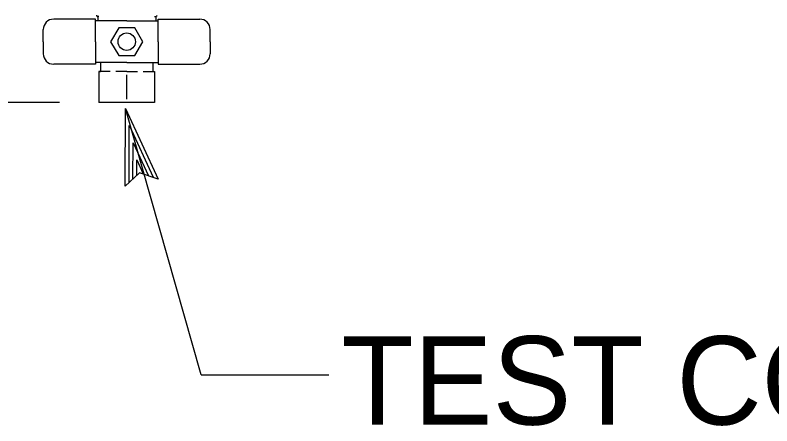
# Model space of a CAD drawing. Extents: x 6710407 to 6714861, y 1868090 to 1871317.
# Drawn here: x 6713814.3 to 6713874.2, y 1870009.2 to 1870041.7 of the extents above; entities that cross this region are included whole.
import ezdxf

# ---------------------------------------------------------------- set-up
doc = ezdxf.new("R2010")
doc.units = 0
doc.layers.add('Nongeo Data(60)', color=7, linetype='Continuous')

msp = doc.modelspace()

# ---------------------------------------------------------------- linework, layer by layer
at = {"layer": 'Nongeo Data(60)'}
for p, q in [((6713820.656, 1870041.368), (6713817.352, 1870041.368)), ((6713820.656, 1870039.584), (6713820.656, 1870041.368)), ((6713820.931, 1870041.588), (6713820.799, 1870041.588)), ((6713820.835, 1870041.513), (6713820.835, 1870041.236)), ((6713825.336, 1870041.588), (6713825.468, 1870041.588)), ((6713825.432, 1870041.513), (6713825.432, 1870041.236)), ((6713825.536, 1870041.588), (6713825.536, 1870041.588)), ((6713825.612, 1870041.368), (6713828.915, 1870041.368)), ((6713825.612, 1870039.584), (6713825.612, 1870041.368)), ((6713823.134, 1870041.236), (6713820.656, 1870041.236)), ((6713823.134, 1870041.236), (6713825.612, 1870041.236)), ((6713816.526, 1870039.584), (6713816.526, 1870040.542)), ((6713829.741, 1870039.584), (6713829.741, 1870040.542)), ((6713816.526, 1870039.584), (6713816.526, 1870038.626)), ((6713820.656, 1870039.584), (6713820.656, 1870037.8)), ((6713825.612, 1870039.584), (6713825.612, 1870037.8)), ((6713829.741, 1870039.584), (6713829.741, 1870038.626)), ((6713820.656, 1870037.8), (6713817.352, 1870037.8)), ((6713823.134, 1870037.932), (6713820.656, 1870037.932)), ((6713821.069, 1870037.913), (6713821.069, 1870037.282)), ((6713823.134, 1870037.932), (6713825.612, 1870037.932)), ((6713825.199, 1870037.913), (6713825.199, 1870037.282)), ((6713825.612, 1870037.8), (6713828.915, 1870037.8)), ((6713821.832, 1870037.213), (6713820.931, 1870037.213)), ((6713820.931, 1870037.213), (6713820.931, 1870034.779)), ((6713823.134, 1870037.213), (6713822.282, 1870037.213)), ((6713823.134, 1870037.213), (6713823.986, 1870037.213)), ((6713824.435, 1870037.213), (6713825.336, 1870037.213)), ((6713825.336, 1870037.213), (6713825.336, 1870034.779)), ((6713823.134, 1870035.035), (6713823.134, 1870036.957)), ((6713817.808, 1870034.779), (6713796.39, 1870034.779)), ((6713823.134, 1870034.779), (6713820.931, 1870034.779)), ((6713825.336, 1870034.779), (6713823.134, 1870034.779)), ((6713823.02, 1870028.136), (6713823.043, 1870034.283)), ((6713829.017, 1870013.221), (6713823.043, 1870034.283)), ((6713823.043, 1870034.283), (6713823.043, 1870034.283)), ((6713823.043, 1870034.283), (6713825.628, 1870028.707)), ((6713823.321, 1870028.423), (6713823.338, 1870032.935)), ((6713823.345, 1870032.925), (6713825.227, 1870028.86)), ((6713823.622, 1870028.729), (6713823.633, 1870031.584)), ((6713823.633, 1870031.584), (6713824.85, 1870028.959)), ((6713823.923, 1870028.975), (6713823.928, 1870030.235)), ((6713823.928, 1870030.235), (6713824.449, 1870029.111)), ((6713824.157, 1870029.204), (6713823.02, 1870028.136)), ((6713825.628, 1870028.708), (6713824.157, 1870029.204)), ((6713825.628, 1870028.708), (6713825.628, 1870028.708)), ((6713823.02, 1870028.136), (6713823.02, 1870028.136)), ((6713829.017, 1870013.221), (6713839.13, 1870013.221))]:
    msp.add_line(p, q, dxfattribs=at)
msp.add_lwpolyline([(6713822.498, 1870040.685), (6713821.862, 1870039.584), (6713822.498, 1870038.483), (6713823.77, 1870038.483), (6713824.405, 1870039.584), (6713823.77, 1870040.685)], close=True, dxfattribs=at)
msp.add_circle((6713823.134, 1870039.584), 0.688, dxfattribs=at)
for centre, radius, start, end in [((6713817.352, 1870040.542), 0.826, 90, 180), ((6713820.827, 1870041.684), 0.0961, 180, 242.72039), ((6713820.739, 1870041.513), 0.0961, 0, 62.72039), ((6713825.528, 1870041.513), 0.0961, 117.27961, 180), ((6713825.44, 1870041.684), 0.0961, 297.27961, 0), ((6713828.915, 1870040.542), 0.826, 0, 90), ((6713817.352, 1870038.626), 0.826, 180, 270), ((6713828.915, 1870038.626), 0.826, 270, 0), ((6713825.267, 1870037.913), 0.0689, 164.17334, 180), ((6713821, 1870037.282), 0.0689, 270, 0), ((6713825.267, 1870037.282), 0.0689, 180, 270)]:
    msp.add_arc(centre, radius, start, end, dxfattribs=at)

# ---------------------------------------------------------------- texts
msp.add_text('TEST COCKS', height=7, dxfattribs=at).set_placement((6713840.132, 1870009.271))

doc.saveas('drawing.dxf')
